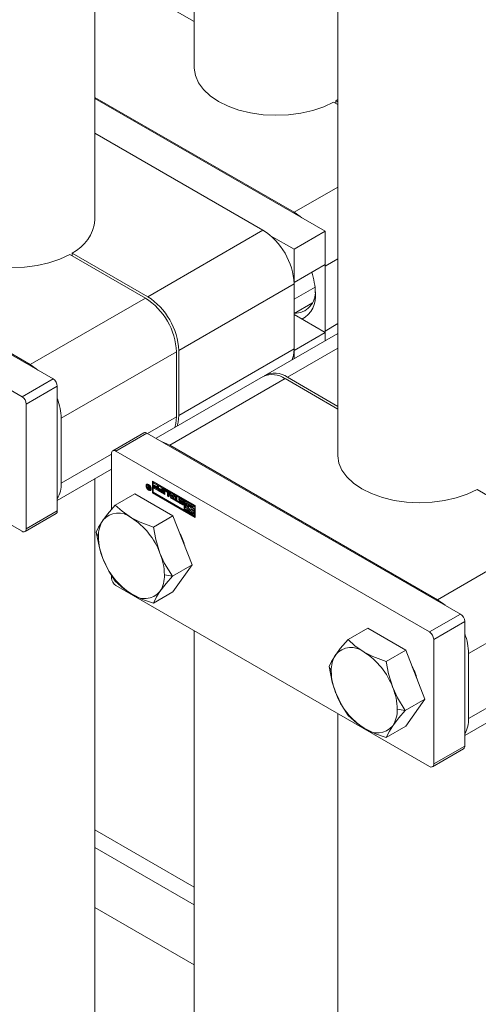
# Model space of a CAD drawing. Header units: millimetres. Extents: x 525 to 29324, y 175 to 20618.
# Tile 357 of 588: x 21040 to 21124, y 12972 to 13151. Entities that reach past the tile are written whole.
import ezdxf

# ---------------------------------------------------------------- set-up
doc = ezdxf.new("R2010")
doc.units = ezdxf.units.MM
doc.linetypes.add('SLD-Continua', pattern=[0])

msp = doc.modelspace()

# ---------------------------------------------------------------- linework, layer by layer
at = {"color": 7, "linetype": 'SLD-Continua', "lineweight": 18, "ltscale": 35}
for p, q in [((21097.92, 13539.41), (21097.92, 13071.56)), ((21071.75, 13535.17), (21071.75, 13142.16)), ((21053.67, 13114.41), (21053.67, 13507.42)), ((21071.75, 13150.57), (21062.15, 13156.12)), ((21089.94, 13115.84), (21053.67, 13136.77)), ((21095.59, 13112.37), (21053.67, 13136.56)), ((21097.92, 13135.47), (21097.15, 13135.92)), ((21097.92, 13136.38), (21097.57, 13136.16)), ((21097.57, 13136.16), (21097.57, 13135.67)), ((21097.57, 13136.16), (21097.92, 13135.96)), ((21084.28, 13112.57), (21053.67, 13130.24)), ((21089.94, 13115.84), (21097.92, 13120.44)), ((21046.02, 13085.48), (20988.89, 13118.45)), ((21041.85, 13088.09), (20993.06, 13116.25)), ((21040.37, 13082.21), (20983.23, 13115.19)), ((21084.28, 13112.57), (21063.28, 13100.45)), ((21089.94, 13109.1), (21095.59, 13112.37)), ((21095.59, 13106.33), (21095.59, 13112.37)), ((21085.68, 13111.56), (21089.94, 13109.1)), ((21049.49, 13108.41), (21049.49, 13107.92)), ((21049.49, 13108.41), (21063.28, 13100.45)), ((21089.94, 13109.1), (21089.94, 13103.06)), ((21062.85, 13100.21), (21049.06, 13108.17)), ((21095.59, 13106.04), (21097.92, 13107.38)), ((21089.94, 13103.06), (21095.59, 13106.33)), ((21095.59, 13106.32), (21095.59, 13106.04)), ((21095.59, 13094.2), (21095.59, 13106.04)), ((21089.94, 13103.06), (21089.93, 13103.06)), ((21089.94, 13102.78), (21068.93, 13090.65)), ((21089.94, 13102.78), (21089.94, 13090.93)), ((21089.94, 13099.99), (21093.77, 13102.2)), ((21041.85, 13088.09), (21062.85, 13100.21)), ((21089.94, 13097.4), (21093.3, 13099.34)), ((21095.59, 13093.91), (21089.94, 13097.18)), ((21095.59, 13094.2), (21097.92, 13095.54)), ((21095.59, 13094.2), (21095.59, 13093.92)), ((21097.92, 13093.76), (21084.73, 13086.16)), ((21089.94, 13090.65), (21095.59, 13093.91)), ((21095.59, 13092.42), (21095.59, 13093.91)), ((21040.37, 13057.71), (20983.23, 13090.69)), ((21047.51, 13078.29), (21068.51, 13090.41)), ((21068.51, 13078.57), (21068.51, 13090.41)), ((21089.94, 13090.93), (21068.93, 13078.81)), ((21068.93, 13090.65), (21068.93, 13078.81)), ((21097.92, 13091.06), (21088.73, 13085.76)), ((21089.94, 13090.65), (21089.93, 13090.65)), ((21089.94, 13090.65), (21089.94, 13089.16)), ((21040.37, 13082.21), (21046.02, 13085.48)), ((21084.31, 13085.91), (21064.79, 13074.65)), ((21067.31, 13073.4), (21088.31, 13085.52)), ((21097.92, 13079.97), (21088.31, 13085.52)), ((21088.73, 13085.76), (21097.92, 13080.46)), ((21041.15, 13080.86), (21046.8, 13084.13)), ((21046.8, 13061.43), (21046.8, 13084.13)), ((21041.15, 13080.86), (21041.15, 13058.16)), ((21047.51, 13066.45), (21047.51, 13078.29)), ((21063.25, 13075.53), (21068.51, 13078.57)), ((21062.59, 13075.65), (21056.93, 13072.39)), ((21057.48, 13072.33), (21063.14, 13075.6)), ((21120.27, 13042.62), (21063.14, 13075.6)), ((21116.1, 13045.24), (21067.31, 13073.4)), ((21047.51, 13066.45), (21056.7, 13071.75)), ((21056.7, 13071.88), (21056.7, 13061.7)), ((21114.61, 13039.36), (21057.48, 13072.33)), ((21046.8, 13063.33), (21056.7, 13069.05)), ((21053.67, 12134.44), (21053.67, 13067.3)), ((21062.98, 13065.98), (21063.11, 13066.06)), ((21063.33, 13066.24), (21063.19, 13066.15)), ((21063.25, 13066.12), (21063.36, 13066.06)), ((21063.37, 13065.83), (21063.25, 13066.12)), ((21063.25, 13065.73), (21063.39, 13065.81)), ((21063.39, 13065.81), (21063.25, 13065.72)), ((21063.25, 13065.71), (21063.39, 13065.79)), ((21063.33, 13065.83), (21063.27, 13065.8)), ((21063.36, 13065.62), (21063.29, 13065.58)), ((21063.43, 13066.26), (21063.33, 13066.24)), ((21063.36, 13066.06), (21063.5, 13065.71)), ((21063.43, 13065.53), (21063.36, 13065.49)), ((21063.44, 13065.86), (21063.37, 13065.83)), ((21063.47, 13065.77), (21063.37, 13065.72)), ((21063.47, 13065.77), (21063.38, 13065.72)), ((21063.43, 13065.53), (21063.45, 13065.52)), ((21063.57, 13065.52), (21063.43, 13065.44)), ((21063.59, 13065.34), (21063.43, 13065.44)), ((21063.45, 13065.52), (21063.46, 13065.51)), ((21063.46, 13065.51), (21063.5, 13065.49)), ((21063.5, 13065.71), (21063.47, 13065.7)), ((21063.5, 13065.68), (21063.47, 13065.7)), ((21063.5, 13065.98), (21063.59, 13065.92)), ((21063.5, 13065.71), (21063.5, 13065.98)), ((21063.59, 13065.77), (21063.5, 13065.71)), ((21063.59, 13065.74), (21063.5, 13065.68)), ((21063.5, 13065.49), (21063.5, 13065.68)), ((21063.59, 13065.55), (21063.5, 13065.49)), ((21063.59, 13065.5), (21063.57, 13065.52)), ((21063.59, 13065.92), (21063.59, 13065.34)), ((21063.7, 13065.27), (21063.84, 13065.35)), ((21063.81, 13065.5), (21063.9, 13065.56)), ((21064.13, 13064.72), (21064.13, 13066.86)), ((21064.13, 13066.86), (21071.9, 13062.38)), ((21064.27, 13066.78), (21064.27, 13064.8)), ((21064.44, 13066.64), (21064.3, 13066.56)), ((21064.3, 13066.56), (21064.3, 13064.82)), ((21069.93, 13063.31), (21064.3, 13066.56)), ((21064.42, 13065.74), (21064.98, 13065.42)), ((21064.42, 13065.54), (21064.42, 13065.74)), ((21064.56, 13065.62), (21064.42, 13065.54)), ((21065.22, 13065.07), (21064.42, 13065.54)), ((21070.07, 13063.4), (21064.44, 13066.64)), ((21064.44, 13066.08), (21064.98, 13065.77)), ((21064.44, 13065.87), (21064.44, 13066.08)), ((21064.59, 13065.95), (21064.44, 13065.87)), ((21064.98, 13065.56), (21064.44, 13065.87)), ((21064.56, 13065.62), (21064.56, 13065.66)), ((21065.22, 13065.24), (21064.56, 13065.62)), ((21064.59, 13065.95), (21064.59, 13066)), ((21065.12, 13065.64), (21064.59, 13065.95)), ((21064.98, 13066.06), (21065.22, 13065.92)), ((21064.98, 13065.77), (21064.98, 13066.06)), ((21065.12, 13065.85), (21064.98, 13065.77)), ((21065.12, 13065.64), (21064.98, 13065.56)), ((21064.98, 13065.42), (21064.98, 13065.56)), ((21065.12, 13065.5), (21064.98, 13065.42)), ((21065.12, 13065.85), (21065.12, 13065.97)), ((21065.12, 13065.5), (21065.12, 13065.64)), ((21065.22, 13065.92), (21065.22, 13065.07)), ((21065.29, 13065.24), (21065.85, 13064.92)), ((21065.29, 13065.03), (21065.29, 13065.24)), ((21065.31, 13065.57), (21065.85, 13065.27)), ((21065.31, 13065.37), (21065.31, 13065.57)), ((21065.46, 13065.45), (21065.31, 13065.37)), ((21065.85, 13065.06), (21065.31, 13065.37)), ((21065.46, 13065.45), (21065.46, 13065.49)), ((21065.99, 13065.14), (21065.46, 13065.45)), ((21065.85, 13065.55), (21066.09, 13065.42)), ((21065.85, 13065.27), (21065.85, 13065.55)), ((21065.99, 13065.35), (21065.85, 13065.27)), ((21065.99, 13065.35), (21065.99, 13065.47)), ((21066.09, 13065.42), (21066.09, 13064.57)), ((21066.4, 13065.26), (21066.9, 13064.97)), ((21137.1, 13057.36), (21123.31, 13065.32)), ((21060.94, 13064.54), (21057.37, 13062.48)), ((21067.88, 13060.53), (21060.94, 13064.54)), ((21064.13, 13064.72), (21064.27, 13064.8)), ((21071.9, 13060.23), (21064.13, 13064.72)), ((21064.27, 13064.8), (21071.9, 13060.39)), ((21064.3, 13064.82), (21069.93, 13061.58)), ((21065.43, 13065.12), (21065.29, 13065.03)), ((21066.09, 13064.57), (21065.29, 13065.03)), ((21065.43, 13065.12), (21065.43, 13065.16)), ((21066.09, 13064.74), (21065.43, 13065.12)), ((21065.99, 13065.14), (21065.85, 13065.06)), ((21065.85, 13064.92), (21065.85, 13065.06)), ((21065.99, 13065), (21065.85, 13064.92)), ((21065.99, 13065), (21065.99, 13065.14)), ((21066.31, 13065.22), (21066.17, 13065.13)), ((21066.17, 13064.52), (21066.17, 13065.13)), ((21066.31, 13064.61), (21066.17, 13064.52)), ((21066.41, 13064.39), (21066.17, 13064.52)), ((21066.31, 13064.61), (21066.31, 13065.22)), ((21066.41, 13064.55), (21066.31, 13064.61)), ((21066.41, 13064.97), (21066.41, 13064.39)), ((21066.57, 13065.09), (21066.43, 13065.01)), ((21066.62, 13065.09), (21066.48, 13065.01)), ((21066.82, 13064.81), (21066.48, 13065.01)), ((21066.96, 13064.89), (21066.62, 13065.09)), ((21066.96, 13064.89), (21066.82, 13064.81)), ((21067.03, 13064.77), (21066.89, 13064.69)), ((21066.89, 13064.11), (21066.89, 13064.69)), ((21067.03, 13064.19), (21066.89, 13064.11)), ((21067.13, 13063.97), (21066.89, 13064.11)), ((21067.03, 13064.19), (21067.03, 13064.77)), ((21067.13, 13064.13), (21067.03, 13064.19)), ((21067.12, 13064.82), (21067.37, 13064.67)), ((21067.51, 13063.75), (21067.12, 13064.82)), ((21067.13, 13064.58), (21067.13, 13063.97)), ((21067.65, 13063.83), (21067.34, 13064.7)), ((21067.37, 13064.67), (21067.44, 13064.49)), ((21067.44, 13064.49), (21067.92, 13064.22)), ((21067.65, 13063.83), (21067.51, 13063.75)), ((21067.85, 13063.55), (21067.51, 13063.75)), ((21067.66, 13064.34), (21067.52, 13064.26)), ((21067.52, 13064.26), (21067.68, 13063.84)), ((21067.84, 13064.08), (21067.52, 13064.26)), ((21067.93, 13063.67), (21067.65, 13063.83)), ((21067.98, 13064.16), (21067.66, 13064.34)), ((21067.68, 13063.84), (21067.84, 13064.08)), ((21067.82, 13063.92), (21067.68, 13063.84)), ((21067.82, 13063.92), (21067.98, 13064.16)), ((21067.98, 13064.16), (21067.84, 13064.08)), ((21068.24, 13064.17), (21067.85, 13063.55)), ((21067.92, 13064.22), (21067.99, 13064.32)), ((21068.04, 13064.29), (21067.92, 13064.22)), ((21067.99, 13064.32), (21068.24, 13064.17)), ((21068.02, 13063.67), (21068.34, 13063.48)), ((21068.02, 13063.46), (21068.02, 13063.67)), ((21068.16, 13063.54), (21068.02, 13063.46)), ((21068.9, 13062.95), (21068.02, 13063.46)), ((21068.16, 13063.54), (21068.16, 13063.58)), ((21068.9, 13063.11), (21068.16, 13063.54)), ((21068.34, 13064.12), (21068.58, 13063.98)), ((21068.34, 13063.48), (21068.34, 13064.12)), ((21068.48, 13063.56), (21068.34, 13063.48)), ((21068.48, 13063.56), (21068.48, 13064.04)), ((21068.58, 13063.98), (21068.58, 13063.34)), ((21068.95, 13063.53), (21069.09, 13063.61)), ((21069.29, 13063.52), (21069.14, 13063.43)), ((21069.31, 13063.52), (21069.17, 13063.44)), ((21069.18, 13063.66), (21069.62, 13063.41)), ((21069.35, 13063.5), (21069.21, 13063.42)), ((21069.73, 13063.29), (21069.35, 13063.5)), ((21068.58, 13063.34), (21068.9, 13063.15)), ((21068.9, 13063.15), (21068.9, 13062.95)), ((21068.95, 13063.2), (21069.14, 13063.09)), ((21068.95, 13063.18), (21068.96, 13063.19)), ((21069.32, 13063.21), (21069.18, 13063.13)), ((21069.59, 13062.88), (21069.18, 13063.13)), ((21069.32, 13062.87), (21069.18, 13062.78)), ((21069.62, 13062.53), (21069.18, 13062.78)), ((21069.59, 13063.21), (21069.21, 13063.42)), ((21069.21, 13063.31), (21069.62, 13063.06)), ((21069.22, 13062.99), (21069.59, 13062.77)), ((21069.73, 13062.96), (21069.32, 13063.21)), ((21069.76, 13062.61), (21069.32, 13062.87)), ((21069.73, 13063.29), (21069.59, 13063.21)), ((21069.73, 13062.96), (21069.59, 13062.88)), ((21069.75, 13062.94), (21069.61, 13062.87)), ((21069.76, 13063.26), (21069.62, 13063.18)), ((21069.76, 13062.61), (21069.62, 13062.53)), ((21069.77, 13062.92), (21069.64, 13062.84)), ((21069.79, 13063.23), (21069.65, 13063.15)), ((21069.8, 13063.2), (21069.66, 13063.12)), ((21069.79, 13062.88), (21069.66, 13062.81)), ((21069.66, 13062.76), (21069.8, 13062.84)), ((21069.81, 13063.19), (21069.67, 13063.11)), ((21069.81, 13063.18), (21069.67, 13063.1)), ((21069.67, 13063.1), (21069.67, 13063.11)), ((21069.85, 13063), (21069.67, 13063.1)), ((21069.8, 13062.86), (21069.67, 13062.78)), ((21069.8, 13062.86), (21069.67, 13062.78)), ((21069.93, 13063.31), (21070.07, 13063.4)), ((21069.93, 13061.58), (21069.93, 13063.31)), ((21070.07, 13061.66), (21069.93, 13061.58)), ((21070.07, 13061.66), (21070.07, 13063.4)), ((21070.24, 13063.3), (21070.1, 13063.21)), ((21070.1, 13063.21), (21070.1, 13062.44)), ((21071.73, 13062.27), (21070.1, 13063.21)), ((21070.1, 13062.44), (21070.63, 13062.14)), ((21070.24, 13062.32), (21070.1, 13062.24)), ((21070.1, 13062.24), (21070.1, 13062.04)), ((21070.63, 13061.94), (21070.1, 13062.24)), ((21070.1, 13062.04), (21070.52, 13061.8)), ((21070.24, 13061.76), (21070.1, 13061.68)), ((21070.1, 13061.68), (21070.1, 13061.47)), ((21071.55, 13060.84), (21070.1, 13061.68)), ((21071.87, 13062.36), (21070.24, 13063.3)), ((21070.77, 13062.02), (21070.24, 13062.32)), ((21070.72, 13061.48), (21070.24, 13061.76)), ((21070.28, 13062.91), (21071.73, 13062.07)), ((21070.28, 13062.55), (21070.28, 13062.91)), ((21070.42, 13062.63), (21070.28, 13062.55)), ((21070.52, 13062.41), (21070.28, 13062.55)), ((21070.42, 13062.63), (21070.42, 13062.83)), ((21070.64, 13062.5), (21070.42, 13062.63)), ((21070.72, 13062.54), (21070.58, 13062.46)), ((21070.77, 13062.22), (21070.63, 13062.14)), ((21070.77, 13062.02), (21070.63, 13061.94)), ((21070.77, 13062.22), (21070.79, 13062.26)), ((21071.2, 13061.81), (21071.73, 13061.51)), ((21071.34, 13061.69), (21071.2, 13061.61)), ((21071.46, 13062.03), (21071.31, 13061.95)), ((21071.73, 13061.71), (21071.31, 13061.95)), ((21071.87, 13061.39), (21071.34, 13061.69)), ((21071.87, 13061.79), (21071.46, 13062.03)), ((21071.87, 13062.36), (21071.73, 13062.27)), ((21071.73, 13062.07), (21071.73, 13062.27)), ((21071.87, 13062.15), (21071.73, 13062.07)), ((21071.87, 13061.79), (21071.73, 13061.71)), ((21071.73, 13061.51), (21071.73, 13061.71)), ((21071.87, 13062.15), (21071.87, 13062.36)), ((21071.87, 13061.59), (21071.87, 13061.79)), ((21071.9, 13062.38), (21071.9, 13060.23)), ((21040.92, 13057.66), (21046.57, 13060.92)), ((21041.15, 13058.16), (21046.8, 13061.43)), ((21067.88, 13060.53), (21064.31, 13058.48)), ((21071.35, 13051.59), (21067.88, 13060.53)), ((21070.1, 13061.47), (21071.73, 13060.53)), ((21071.55, 13061), (21071.11, 13061.26)), ((21071.73, 13061.3), (21071.2, 13061.61)), ((21071.25, 13061.29), (21071.33, 13061.33)), ((21071.31, 13061.34), (21071.55, 13061.2)), ((21071.55, 13061.2), (21071.55, 13060.84)), ((21071.87, 13061.59), (21071.73, 13061.51)), ((21071.87, 13061.39), (21071.73, 13061.3)), ((21071.73, 13060.53), (21071.73, 13061.3)), ((21071.87, 13060.62), (21071.73, 13060.53)), ((21071.87, 13060.62), (21071.87, 13061.39)), ((21054.3, 13056.7), (21053.9, 13057.54)), ((21116.1, 13045.24), (21137.1, 13057.36)), ((21071.35, 13051.59), (21067.78, 13049.53)), ((21067.88, 13046.65), (21071.35, 13051.59)), ((21056.7, 13049.66), (21056.7, 13049.18)), ((21067.78, 13049.53), (21066.32, 13049.76)), ((21114.61, 13014.86), (21057.48, 13047.83)), ((21121.76, 13035.44), (21142.76, 13047.56)), ((21067.88, 13046.65), (21064.31, 13044.59)), ((21114.61, 13039.36), (21120.27, 13042.62)), ((21115.39, 13038.01), (21121.05, 13041.28)), ((21121.05, 13018.57), (21121.05, 13041.28)), ((21071.75, 13039.6), (21071.75, 12162.19)), ((21103.37, 13040.05), (21099.8, 13038)), ((21110.31, 13036.05), (21103.37, 13040.05)), ((21115.39, 13038.01), (21115.39, 13015.31)), ((21110.31, 13036.05), (21106.74, 13033.99)), ((21113.78, 13027.1), (21110.31, 13036.05)), ((21121.76, 13023.6), (21121.76, 13035.44)), ((21121.76, 13023.6), (21141.91, 13035.23)), ((21096.72, 13032.21), (21096.33, 13033.06)), ((21121.05, 13020.48), (21141.1, 13032.05)), ((21113.78, 13027.1), (21110.21, 13025.05)), ((21110.31, 13022.17), (21113.78, 13027.1)), ((21097.92, 13024.5), (21097.92, 12091.59)), ((21110.21, 13025.05), (21108.74, 13025.27)), ((21110.31, 13022.17), (21106.74, 13020.11)), ((21115.16, 13014.81), (21120.82, 13018.07)), ((21115.39, 13015.31), (21121.05, 13018.57)), ((21071.75, 12992.87), (21053.67, 13003.3)), ((21071.75, 12992.87), (21053.67, 13003.3)), ((21071.75, 12992.87), (21053.67, 13003.3)), ((21071.75, 12992.87), (21053.67, 13003.3)), ((21071.75, 12992.87), (21053.67, 13003.3)), ((21071.75, 12989.65), (21053.67, 13000.09)), ((21071.75, 12989.65), (21053.67, 13000.09)), ((21071.75, 12989.65), (21053.67, 13000.09)), ((21071.75, 12989.65), (21053.67, 13000.09)), ((21071.75, 12989.65), (21053.67, 13000.09)), ((21071.75, 12978.7), (21053.67, 12989.13)), ((21071.75, 12978.7), (21053.67, 12989.13)), ((21071.75, 12978.7), (21053.67, 12989.13)), ((21071.75, 12978.7), (21053.67, 12989.13)), ((21071.75, 12978.7), (21053.67, 12989.13))]:
    msp.add_line(p, q, dxfattribs=at)
at = {"color": 7, "linetype": 'SLD-Continua', "lineweight": 18, "ltscale": 35, "flags": 128}
for points in [[(21097.15, 13135.92), (21095.35, 13135.07), (21093.35, 13134.39), (21091.19, 13133.89), (21088.92, 13133.59), (21086.6, 13133.5), (21084.29, 13133.62), (21082.03, 13133.94), (21079.89, 13134.46), (21077.91, 13135.17), (21076.15, 13136.04), (21074.64, 13137.06), (21073.42, 13138.2), (21072.52, 13139.44), (21071.96, 13140.74), (21071.75, 13142.07), (21071.75, 13142.16)], [(21089.94, 13115.84), (21091.04, 13115.08), (21091.34, 13114.82)], [(21049.06, 13108.17), (21047.27, 13107.32), (21045.27, 13106.63), (21043.11, 13106.14), (21040.84, 13105.84), (21038.52, 13105.75), (21036.21, 13105.87), (21033.95, 13106.19), (21031.81, 13106.71), (21029.83, 13107.42), (21028.06, 13108.29), (21026.55, 13109.31), (21025.33, 13110.45), (21024.43, 13111.69), (21023.87, 13112.99), (21023.67, 13114.32), (21023.67, 13114.41)], [(21089.63, 13088.98), (21089.83, 13089.72), (21089.94, 13090.93)], [(21041.85, 13088.09), (21042.96, 13087.32), (21043.26, 13087.07)], [(21068.2, 13076.61), (21068.4, 13077.36), (21068.51, 13078.57)], [(21068.93, 13078.81), (21068.83, 13077.6), (21068.62, 13076.86)], [(21065.91, 13074), (21066.2, 13073.91), (21067.31, 13073.4)], [(21123.31, 13065.32), (21121.51, 13064.46), (21119.51, 13063.78), (21117.35, 13063.29), (21115.09, 13062.99), (21112.77, 13062.9), (21110.45, 13063.02), (21108.2, 13063.34), (21106.05, 13063.86), (21104.08, 13064.57), (21102.31, 13065.44), (21100.8, 13066.46), (21099.58, 13067.6), (21098.68, 13068.83), (21098.12, 13070.14), (21097.92, 13071.47), (21097.92, 13071.56)], [(21062.98, 13065.98), (21063.01, 13066.17), (21063.11, 13066.28), (21063.27, 13066.31), (21063.44, 13066.25), (21063.62, 13066.11), (21063.78, 13065.9), (21063.88, 13065.67), (21063.91, 13065.44)], [(21063.91, 13065.44), (21063.88, 13065.25), (21063.78, 13065.14), (21063.62, 13065.11), (21063.44, 13065.17), (21063.27, 13065.31), (21063.11, 13065.52), (21063.01, 13065.75), (21062.98, 13065.98)], [(21063.81, 13065.5), (21063.78, 13065.68), (21063.7, 13065.86), (21063.58, 13066.02), (21063.44, 13066.13), (21063.31, 13066.18), (21063.19, 13066.15), (21063.11, 13066.06), (21063.08, 13065.92)], [(21063.08, 13065.92), (21063.11, 13065.74), (21063.19, 13065.56), (21063.31, 13065.4), (21063.44, 13065.29), (21063.58, 13065.24), (21063.7, 13065.27), (21063.78, 13065.36), (21063.81, 13065.5)], [(21063.12, 13066.08), (21063.15, 13066.25), (21063.19, 13066.31)], [(21063.55, 13065.53), (21063.56, 13065.52), (21063.57, 13065.52)], [(21063.84, 13065.19), (21063.76, 13065.19), (21063.6, 13065.24)], [(21063.84, 13065.35), (21063.84, 13065.35), (21063.91, 13065.42)], [(21066.32, 13065.29), (21066.32, 13065.26), (21066.31, 13065.22)], [(21069.11, 13063.69), (21069.1, 13063.66), (21069.09, 13063.61)], [(21057.37, 13062.48), (21055.94, 13060.81), (21055.1, 13059.7)], [(21060.31, 13060.17), (21058.6, 13061.35), (21057.37, 13062.48)], [(21069.77, 13063.26), (21069.76, 13063.26), (21069.76, 13063.26)], [(21069.76, 13062.61), (21069.81, 13062.59), (21069.84, 13062.58)], [(21071.31, 13061.95), (21071.24, 13062.1), (21071.14, 13062.23), (21071.03, 13062.34), (21070.92, 13062.43), (21070.8, 13062.48), (21070.69, 13062.49), (21070.59, 13062.47), (21070.52, 13062.41)], [(21070.52, 13061.8), (21070.59, 13061.65), (21070.69, 13061.52), (21070.8, 13061.41), (21070.92, 13061.32), (21071.03, 13061.27), (21071.14, 13061.26), (21071.24, 13061.28), (21071.31, 13061.34)], [(21070.63, 13062.14), (21070.67, 13062.22), (21070.74, 13062.26), (21070.82, 13062.26), (21070.92, 13062.22), (21071.01, 13062.15), (21071.09, 13062.05), (21071.16, 13061.93), (21071.2, 13061.81)], [(21071.2, 13061.61), (21071.16, 13061.53), (21071.09, 13061.49), (21071.01, 13061.49), (21070.92, 13061.53), (21070.82, 13061.6), (21070.74, 13061.7), (21070.67, 13061.82), (21070.63, 13061.94)], [(21064.31, 13058.48), (21061.88, 13059.38), (21060.31, 13060.17)], [(21055.1, 13059.7), (21054.33, 13058.46), (21053.9, 13057.54)], [(21065.51, 13053.7), (21064.74, 13056.21), (21064.31, 13058.48)], [(21053.9, 13057.54), (21054.47, 13054.71), (21055.1, 13052.76)], [(21055.1, 13052.76), (21056.21, 13050.44), (21057.37, 13048.6)], [(21067.78, 13049.53), (21066.35, 13051.86), (21065.51, 13053.7)], [(21065.51, 13046.75), (21066.62, 13048.18), (21067.78, 13049.53)], [(21057.37, 13048.6), (21058.94, 13047.19), (21060.31, 13046.29)], [(21060.31, 13046.29), (21062.35, 13045.3), (21064.31, 13044.59)], [(21064.31, 13044.59), (21064.88, 13045.77), (21065.51, 13046.75)], [(21116.1, 13045.24), (21117.2, 13044.47), (21117.5, 13044.22)], [(21099.8, 13038), (21098.37, 13036.32), (21097.53, 13035.22)], [(21102.73, 13035.68), (21101.02, 13036.86), (21099.8, 13038)], [(21097.53, 13035.22), (21096.76, 13033.98), (21096.33, 13033.06)], [(21106.74, 13033.99), (21104.3, 13034.9), (21102.73, 13035.68)], [(21096.33, 13033.06), (21096.9, 13030.23), (21097.53, 13028.28)], [(21107.94, 13029.21), (21107.17, 13031.72), (21106.74, 13033.99)], [(21097.53, 13028.28), (21098.63, 13025.95), (21099.8, 13024.11)], [(21110.21, 13025.05), (21108.78, 13027.38), (21107.94, 13029.21)], [(21099.8, 13024.11), (21101.37, 13022.71), (21102.73, 13021.8)], [(21107.94, 13022.27), (21109.04, 13023.7), (21110.21, 13025.05)], [(21106.74, 13020.11), (21107.31, 13021.28), (21107.94, 13022.27)], [(21102.73, 13021.8), (21104.78, 13020.81), (21106.74, 13020.11)]]:
    msp.add_lwpolyline(points, dxfattribs=at)
at = {"color": 7, "linetype": 'SLD-Continua', "lineweight": 18, "ltscale": 1225}
for centre, radius, start, end in [((21046.19, 13115.17), 7.52, 296.0067, 354.2036), ((21077.66, 13102.22), 12.29, 2.6023, 57.3977), ((21081.03, 13100.9), 12.79, 1.0644, 18.3556), ((21090.06, 13101.2), 3.77, 268.8101, 5.5859), ((21089.21, 13100.5), 4.66, 297.3324, 7.8896), ((21056.23, 13089.85), 12.29, 2.6023, 57.3977), ((21056.65, 13090.1), 12.29, 2.6023, 57.3977), ((21045.11, 13084.05), 1.69, 2.6023, 57.3977), ((21085.97, 13082.24), 4.02, 54.3909, 114.3073), ((21086.43, 13082.67), 3.86, 53.3147, 119.5144), ((21039.46, 13080.79), 1.69, 2.6023, 57.3977), ((21037.04, 13078.07), 10.48, 1.1952, 21.206), ((21062.81, 13075.15), 0.553, 54.3909, 114.3073), ((21057.18, 13071.96), 0.48, 50.815, 189.2203), ((21042.64, 13066.23), 4.87, 328.6357, 2.5716), ((21063.39, 13065.73), 0.134, 148.3438, 182.2611), ((21063.46, 13065.73), 0.206, 180.0011, 180.6509), ((21063.43, 13065.71), 0.182, 176.1326, 180.0376), ((21063.54, 13065.72), 0.291, 181.8333, 209.8186), ((21063.34, 13065.75), 0.0808, 64.8458, 143.5356), ((21063.6, 13065.74), 0.347, 208.0808, 226.7233), ((21063.4, 13065.68), 0.0471, 114.4056, 184.7939), ((21063.5, 13065.66), 0.145, 176.293, 180.0345), ((21063.53, 13065.67), 0.18, 180.2692, 190.4358), ((21063.49, 13065.66), 0.134, 190.7142, 221.3104), ((21063.64, 13065.79), 0.408, 227.1271, 239.0941), ((21063.39, 13065.58), 0.142, 55.5451, 94.4884), ((21063.57, 13065.81), 0.171, 169.0656, 180.3763), ((21063.58, 13065.79), 0.182, 176.1326, 180.0376), ((21063.6, 13065.81), 0.206, 180.0011, 180.6509), ((21063.64, 13065.8), 0.242, 180.5796, 194.5759), ((21063.58, 13065.74), 0.257, 222.0223, 235.681), ((21066.31, 13065.16), 0.14, 50.815, 189.2203), ((21066.45, 13064.97), 0.0448, 50.815, 189.2203), ((21066.59, 13065.05), 0.0516, 54.3909, 114.3073), ((21066.73, 13064.68), 0.158, 2.6023, 57.3977), ((21066.64, 13064.56), 0.492, 2.6023, 57.3977), ((21066.88, 13064.76), 0.158, 2.6023, 57.3977), ((21069.09, 13063.55), 0.142, 50.815, 189.2203), ((21069.45, 13063.55), 0.501, 182.6659, 236.5378), ((21069.55, 13063.62), 0.452, 181.6993, 205.4505), ((21069.3, 13063.48), 0.0356, 78.4024, 118.8984), ((21069.29, 13063.4), 0.125, 58.9859, 80.6909), ((21069.25, 13063.18), 0.295, 177.4363, 180.0165), ((21069.45, 13063.2), 0.5, 182.6023, 237.3977), ((21069.16, 13063.41), 0.0245, 136.5695, 183.9282), ((21069.2, 13063.41), 0.0653, 182.0999, 212.7516), ((21069.16, 13063.4), 0.0348, 78.1144, 128.3791), ((21069.3, 13063.47), 0.187, 210.7071, 223.3079), ((21069.2, 13063.09), 0.06, 181.3517, 204.691), ((21069.26, 13063.12), 0.125, 203.3929, 221.5528), ((21069.31, 13063.15), 0.187, 219.7245, 231.0912), ((21069.15, 13063.31), 0.125, 58.9859, 80.6909), ((21069.35, 13063.51), 0.244, 223.3325, 236.1144), ((21069.57, 13063.26), 0.465, 210.3522, 238.1069), ((21069.32, 13063.17), 0.21, 230.3634, 239.7782), ((21069.55, 13063.58), 0.436, 217.905, 237.7106), ((21069.48, 13063.02), 0.214, 48.9645, 59.708), ((21069.46, 13062.68), 0.238, 52.0945, 58.7158), ((21069.66, 13062.89), 0.135, 239.4594, 254.9924), ((21069.47, 13062.69), 0.226, 41.8691, 51.3289), ((21069.35, 13062.99), 0.5, 2.6023, 57.3977), ((21069.49, 13063.03), 0.198, 36.2416, 48.9215), ((21069.35, 13062.64), 0.499, 2.5904, 57.5484), ((21069.64, 13062.8), 0.0505, 252.2647, 287.659), ((21069.71, 13062.64), 0.142, 230.815, 9.2203), ((21069.52, 13062.74), 0.156, 27.8172, 41.8516), ((21069.55, 13063.08), 0.117, 21.5219, 36.3088), ((21069.61, 13063.1), 0.0582, 2.5616, 20.445), ((21069.6, 13062.78), 0.0635, 1.8306, 29.7903), ((21069.65, 13062.78), 0.0206, 292.4168, 7.2181), ((21069.63, 13062.78), 0.041, 358.3352, 0.007), ((21069.62, 13063.1), 0.214, 48.9645, 59.708), ((21069.61, 13062.77), 0.223, 56.7033, 58.8144), ((21069.79, 13062.85), 0.0165, 300.8229, 330.8063), ((21069.55, 13063.01), 0.296, 357.7476, 0.0128), ((21070.84, 13062.32), 0.252, 85.0391, 119.1529), ((21071.3, 13062.09), 0.538, 187.7942, 257.5203), ((21070.41, 13061.58), 1.14, 23.1391, 42.3801), ((21046.26, 13061.37), 0.542, 305.0092, 6.2982), ((21057.94, 13057.28), 3.74, 50.7621, 139.4825), ((21053.27, 13049.19), 13.04, 20.2251, 57.3667), ((21040.67, 13058.08), 0.48, 230.815, 9.2203), ((21059.51, 13056.91), 5.22, 147.657, 182.3504), ((21065.36, 13056.91), 11.07, 181.1076, 202.0199), ((21057.85, 13051.73), 12.61, 15.1519, 27.2579), ((21067.34, 13057.27), 13.04, 200.2251, 237.3667), ((21055.25, 13049.55), 11.07, 1.1076, 22.0199), ((21058.39, 13049.26), 1.69, 182.6023, 237.3977), ((21061.1, 13049.55), 5.22, 327.657, 2.3504), ((21062.67, 13049.18), 3.74, 230.7621, 319.4825), ((21119.36, 13041.2), 1.69, 2.6023, 57.3977), ((21113.7, 13037.94), 1.69, 2.6023, 57.3977), ((21111.28, 13035.22), 10.48, 1.1952, 21.206), ((21101.94, 13032.43), 5.22, 147.657, 182.3504), ((21100.37, 13032.79), 3.74, 50.7621, 139.4825), ((21095.7, 13024.7), 13.04, 20.2251, 57.3667), ((21100.32, 13027.26), 12.56, 14.5222, 27.2672), ((21107.79, 13032.43), 11.07, 181.1076, 202.0199), ((21109.77, 13032.78), 13.04, 200.2251, 237.3667), ((21097.68, 13025.06), 11.07, 1.1076, 22.0199), ((21103.53, 13025.06), 5.22, 327.657, 2.3504), ((21105.1, 13024.7), 3.74, 230.7621, 319.4825), ((21116.89, 13023.38), 4.87, 328.6357, 2.5716), ((21120.51, 13018.51), 0.542, 305.0092, 6.2982), ((21114.92, 13015.23), 0.48, 230.815, 9.2203)]:
    msp.add_arc(centre, radius, start, end, dxfattribs=at)

doc.saveas('drawing.dxf')
